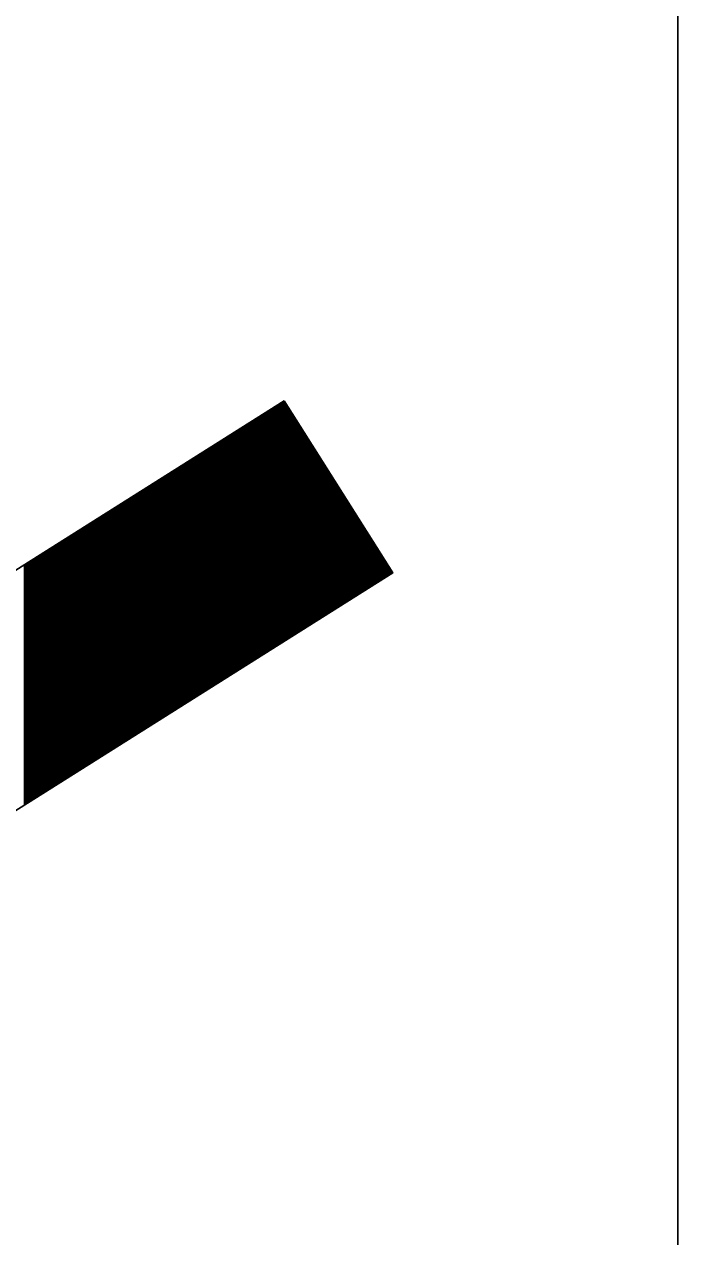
# Model space of a CAD drawing. Extents: x 1398460 to 1408037, y 380768 to 383968.
# Drawn here: x 1401019.05 to 1401027.09, y 380980.18 to 380995.08 of the extents above; entities that cross this region are included whole.
import ezdxf

# ---------------------------------------------------------------- set-up
doc = ezdxf.new("R2010")
doc.units = 0
doc.layers.add('Default', color=7, linetype='Continuous')

msp = doc.modelspace()

# ---------------------------------------------------------------- linework, layer by layer
at = {"layer": 'Default'}
for p, q in [((1401022.248, 380990.451), (1400998.51, 380975.49)), ((1401022.167, 380990.4), (1401022.167, 380987.445)), ((1401022.177, 380990.407), (1401022.177, 380987.452)), ((1401022.187, 380990.413), (1401022.187, 380987.458)), ((1401022.197, 380990.419), (1401022.197, 380987.464)), ((1401022.207, 380990.426), (1401022.207, 380987.47)), ((1401022.217, 380990.432), (1401022.217, 380987.477)), ((1401022.227, 380990.438), (1401022.227, 380987.483)), ((1401022.237, 380990.444), (1401022.237, 380987.489)), ((1401022.247, 380990.451), (1401022.247, 380987.496)), ((1401022.248, 380990.451), (1401023.581, 380988.336)), ((1401022.257, 380990.437), (1401022.257, 380987.502)), ((1401022.267, 380990.422), (1401022.267, 380987.508)), ((1401022.277, 380990.406), (1401022.277, 380987.515)), ((1401021.927, 380990.249), (1401021.927, 380987.294)), ((1401021.937, 380990.255), (1401021.937, 380987.3)), ((1401021.947, 380990.262), (1401021.947, 380987.307)), ((1401021.957, 380990.268), (1401021.957, 380987.313)), ((1401021.967, 380990.274), (1401021.967, 380987.319)), ((1401021.977, 380990.281), (1401021.977, 380987.326)), ((1401021.987, 380990.287), (1401021.987, 380987.332)), ((1401021.997, 380990.293), (1401021.997, 380987.338)), ((1401022.007, 380990.299), (1401022.007, 380987.344)), ((1401022.017, 380990.306), (1401022.017, 380987.351)), ((1401022.027, 380990.312), (1401022.027, 380987.357)), ((1401022.037, 380990.318), (1401022.037, 380987.363)), ((1401022.047, 380990.325), (1401022.047, 380987.37)), ((1401022.057, 380990.331), (1401022.057, 380987.376)), ((1401022.067, 380990.337), (1401022.067, 380987.382)), ((1401022.077, 380990.344), (1401022.077, 380987.389)), ((1401022.087, 380990.35), (1401022.087, 380987.395)), ((1401022.097, 380990.356), (1401022.097, 380987.401)), ((1401022.107, 380990.363), (1401022.107, 380987.407)), ((1401022.117, 380990.369), (1401022.117, 380987.414)), ((1401022.127, 380990.375), (1401022.127, 380987.42)), ((1401022.137, 380990.381), (1401022.137, 380987.426)), ((1401022.147, 380990.388), (1401022.147, 380987.433)), ((1401022.157, 380990.394), (1401022.157, 380987.439)), ((1401022.287, 380990.39), (1401022.287, 380987.521)), ((1401022.297, 380990.374), (1401022.297, 380987.527)), ((1401022.307, 380990.358), (1401022.307, 380987.533)), ((1401022.317, 380990.342), (1401022.317, 380987.54)), ((1401022.327, 380990.326), (1401022.327, 380987.546)), ((1401022.337, 380990.31), (1401022.337, 380987.552)), ((1401022.347, 380990.295), (1401022.347, 380987.559)), ((1401022.357, 380990.279), (1401022.357, 380987.565)), ((1401022.367, 380990.263), (1401022.367, 380987.571)), ((1401022.377, 380990.247), (1401022.377, 380987.578)), ((1401021.687, 380990.098), (1401021.687, 380987.143)), ((1401021.697, 380990.104), (1401021.697, 380987.149)), ((1401021.707, 380990.11), (1401021.707, 380987.155)), ((1401021.717, 380990.117), (1401021.717, 380987.162)), ((1401021.727, 380990.123), (1401021.727, 380987.168)), ((1401021.737, 380990.129), (1401021.737, 380987.174)), ((1401021.747, 380990.136), (1401021.747, 380987.181)), ((1401021.757, 380990.142), (1401021.757, 380987.187)), ((1401021.767, 380990.148), (1401021.767, 380987.193)), ((1401021.777, 380990.155), (1401021.777, 380987.199)), ((1401021.787, 380990.161), (1401021.787, 380987.206)), ((1401021.797, 380990.167), (1401021.797, 380987.212)), ((1401021.807, 380990.173), (1401021.807, 380987.218)), ((1401021.817, 380990.18), (1401021.817, 380987.225)), ((1401021.827, 380990.186), (1401021.827, 380987.231)), ((1401021.837, 380990.192), (1401021.837, 380987.237)), ((1401021.847, 380990.199), (1401021.847, 380987.244)), ((1401021.857, 380990.205), (1401021.857, 380987.25)), ((1401021.867, 380990.211), (1401021.867, 380987.256)), ((1401021.877, 380990.218), (1401021.877, 380987.262)), ((1401021.887, 380990.224), (1401021.887, 380987.269)), ((1401021.897, 380990.23), (1401021.897, 380987.275)), ((1401021.907, 380990.236), (1401021.907, 380987.281)), ((1401021.917, 380990.243), (1401021.917, 380987.288)), ((1401022.387, 380990.231), (1401022.387, 380987.584)), ((1401022.397, 380990.215), (1401022.397, 380987.59)), ((1401022.407, 380990.199), (1401022.407, 380987.597)), ((1401022.417, 380990.184), (1401022.417, 380987.603)), ((1401022.427, 380990.168), (1401022.427, 380987.609)), ((1401022.437, 380990.152), (1401022.437, 380987.615)), ((1401022.447, 380990.136), (1401022.447, 380987.622)), ((1401022.457, 380990.12), (1401022.457, 380987.628)), ((1401022.467, 380990.104), (1401022.467, 380987.634)), ((1401021.457, 380989.953), (1401021.457, 380986.998)), ((1401021.467, 380989.959), (1401021.467, 380987.004)), ((1401021.477, 380989.965), (1401021.477, 380987.01)), ((1401021.487, 380989.972), (1401021.487, 380987.017)), ((1401021.497, 380989.978), (1401021.497, 380987.023)), ((1401021.507, 380989.984), (1401021.507, 380987.029)), ((1401021.517, 380989.991), (1401021.517, 380987.036)), ((1401021.527, 380989.997), (1401021.527, 380987.042)), ((1401021.537, 380990.003), (1401021.537, 380987.048)), ((1401021.547, 380990.01), (1401021.547, 380987.054)), ((1401021.557, 380990.016), (1401021.557, 380987.061)), ((1401021.567, 380990.022), (1401021.567, 380987.067)), ((1401021.577, 380990.028), (1401021.577, 380987.073)), ((1401021.587, 380990.035), (1401021.587, 380987.08)), ((1401021.597, 380990.041), (1401021.597, 380987.086)), ((1401021.607, 380990.047), (1401021.607, 380987.092)), ((1401021.617, 380990.054), (1401021.617, 380987.099)), ((1401021.627, 380990.06), (1401021.627, 380987.105)), ((1401021.637, 380990.066), (1401021.637, 380987.111)), ((1401021.647, 380990.073), (1401021.647, 380987.118)), ((1401021.657, 380990.079), (1401021.657, 380987.124)), ((1401021.667, 380990.085), (1401021.667, 380987.13)), ((1401021.677, 380990.092), (1401021.677, 380987.136)), ((1401022.477, 380990.088), (1401022.477, 380987.641)), ((1401022.487, 380990.072), (1401022.487, 380987.647)), ((1401022.497, 380990.057), (1401022.497, 380987.653)), ((1401022.507, 380990.041), (1401022.507, 380987.66)), ((1401022.517, 380990.025), (1401022.517, 380987.666)), ((1401022.527, 380990.009), (1401022.527, 380987.672)), ((1401022.537, 380989.993), (1401022.537, 380987.678)), ((1401022.547, 380989.977), (1401022.547, 380987.685)), ((1401022.557, 380989.961), (1401022.557, 380987.691)), ((1401021.217, 380989.802), (1401021.217, 380986.847)), ((1401021.227, 380989.808), (1401021.227, 380986.853)), ((1401021.237, 380989.814), (1401021.237, 380986.859)), ((1401021.247, 380989.821), (1401021.247, 380986.865)), ((1401021.257, 380989.827), (1401021.257, 380986.872)), ((1401021.267, 380989.833), (1401021.267, 380986.878)), ((1401021.277, 380989.839), (1401021.277, 380986.884)), ((1401021.287, 380989.846), (1401021.287, 380986.891)), ((1401021.297, 380989.852), (1401021.297, 380986.897)), ((1401021.307, 380989.858), (1401021.307, 380986.903)), ((1401021.317, 380989.865), (1401021.317, 380986.91)), ((1401021.327, 380989.871), (1401021.327, 380986.916)), ((1401021.337, 380989.877), (1401021.337, 380986.922)), ((1401021.347, 380989.884), (1401021.347, 380986.928)), ((1401021.357, 380989.89), (1401021.357, 380986.935)), ((1401021.367, 380989.896), (1401021.367, 380986.941)), ((1401021.377, 380989.902), (1401021.377, 380986.947)), ((1401021.387, 380989.909), (1401021.387, 380986.954)), ((1401021.397, 380989.915), (1401021.397, 380986.96)), ((1401021.407, 380989.921), (1401021.407, 380986.966)), ((1401021.417, 380989.928), (1401021.417, 380986.973)), ((1401021.427, 380989.934), (1401021.427, 380986.979)), ((1401021.437, 380989.94), (1401021.437, 380986.985)), ((1401021.447, 380989.947), (1401021.447, 380986.991)), ((1401022.567, 380989.946), (1401022.567, 380987.697)), ((1401022.577, 380989.93), (1401022.577, 380987.704)), ((1401022.587, 380989.914), (1401022.587, 380987.71)), ((1401022.597, 380989.898), (1401022.597, 380987.716)), ((1401022.607, 380989.882), (1401022.607, 380987.723)), ((1401022.617, 380989.866), (1401022.617, 380987.729)), ((1401022.627, 380989.85), (1401022.627, 380987.735)), ((1401022.637, 380989.834), (1401022.637, 380987.741)), ((1401022.647, 380989.819), (1401022.647, 380987.748)), ((1401022.657, 380989.803), (1401022.657, 380987.754)), ((1401020.977, 380989.65), (1401020.977, 380986.695)), ((1401020.987, 380989.657), (1401020.987, 380986.702)), ((1401020.997, 380989.663), (1401020.997, 380986.708)), ((1401021.007, 380989.669), (1401021.007, 380986.714)), ((1401021.017, 380989.676), (1401021.017, 380986.72)), ((1401021.027, 380989.682), (1401021.027, 380986.727)), ((1401021.037, 380989.688), (1401021.037, 380986.733)), ((1401021.047, 380989.694), (1401021.047, 380986.739)), ((1401021.057, 380989.701), (1401021.057, 380986.746)), ((1401021.067, 380989.707), (1401021.067, 380986.752)), ((1401021.077, 380989.713), (1401021.077, 380986.758)), ((1401021.087, 380989.72), (1401021.087, 380986.765)), ((1401021.097, 380989.726), (1401021.097, 380986.771)), ((1401021.107, 380989.732), (1401021.107, 380986.777)), ((1401021.117, 380989.739), (1401021.117, 380986.783)), ((1401021.127, 380989.745), (1401021.127, 380986.79)), ((1401021.137, 380989.751), (1401021.137, 380986.796)), ((1401021.147, 380989.757), (1401021.147, 380986.802)), ((1401021.157, 380989.764), (1401021.157, 380986.809)), ((1401021.167, 380989.77), (1401021.167, 380986.815)), ((1401021.177, 380989.776), (1401021.177, 380986.821)), ((1401021.187, 380989.783), (1401021.187, 380986.828)), ((1401021.197, 380989.789), (1401021.197, 380986.834)), ((1401021.207, 380989.795), (1401021.207, 380986.84)), ((1401022.667, 380989.787), (1401022.667, 380987.76)), ((1401022.677, 380989.771), (1401022.677, 380987.767)), ((1401022.687, 380989.755), (1401022.687, 380987.773)), ((1401022.697, 380989.739), (1401022.697, 380987.779)), ((1401022.707, 380989.723), (1401022.707, 380987.786)), ((1401022.717, 380989.708), (1401022.717, 380987.792)), ((1401022.727, 380989.692), (1401022.727, 380987.798)), ((1401022.737, 380989.676), (1401022.737, 380987.804)), ((1401022.747, 380989.66), (1401022.747, 380987.811)), ((1401020.747, 380989.505), (1401020.747, 380986.55)), ((1401020.757, 380989.512), (1401020.757, 380986.557)), ((1401020.767, 380989.518), (1401020.767, 380986.563)), ((1401020.777, 380989.524), (1401020.777, 380986.569)), ((1401020.787, 380989.531), (1401020.787, 380986.576)), ((1401020.797, 380989.537), (1401020.797, 380986.582)), ((1401020.807, 380989.543), (1401020.807, 380986.588)), ((1401020.817, 380989.55), (1401020.817, 380986.594)), ((1401020.827, 380989.556), (1401020.827, 380986.601)), ((1401020.837, 380989.562), (1401020.837, 380986.607)), ((1401020.847, 380989.568), (1401020.847, 380986.613)), ((1401020.857, 380989.575), (1401020.857, 380986.62)), ((1401020.867, 380989.581), (1401020.867, 380986.626)), ((1401020.877, 380989.587), (1401020.877, 380986.632)), ((1401020.887, 380989.594), (1401020.887, 380986.639)), ((1401020.897, 380989.6), (1401020.897, 380986.645)), ((1401020.907, 380989.606), (1401020.907, 380986.651)), ((1401020.917, 380989.613), (1401020.917, 380986.657)), ((1401020.927, 380989.619), (1401020.927, 380986.664)), ((1401020.937, 380989.625), (1401020.937, 380986.67)), ((1401020.947, 380989.631), (1401020.947, 380986.676)), ((1401020.957, 380989.638), (1401020.957, 380986.683)), ((1401020.967, 380989.644), (1401020.967, 380986.689)), ((1401022.757, 380989.644), (1401022.757, 380987.817)), ((1401022.767, 380989.628), (1401022.767, 380987.823)), ((1401022.777, 380989.612), (1401022.777, 380987.83)), ((1401022.787, 380989.596), (1401022.787, 380987.836)), ((1401022.797, 380989.581), (1401022.797, 380987.842)), ((1401022.807, 380989.565), (1401022.807, 380987.849)), ((1401022.817, 380989.549), (1401022.817, 380987.855)), ((1401022.827, 380989.533), (1401022.827, 380987.861)), ((1401022.837, 380989.517), (1401022.837, 380987.868)), ((1401022.847, 380989.501), (1401022.847, 380987.874)), ((1401020.507, 380989.354), (1401020.507, 380986.399)), ((1401020.517, 380989.36), (1401020.517, 380986.405)), ((1401020.527, 380989.367), (1401020.527, 380986.412)), ((1401020.537, 380989.373), (1401020.537, 380986.418)), ((1401020.547, 380989.379), (1401020.547, 380986.424)), ((1401020.557, 380989.386), (1401020.557, 380986.431)), ((1401020.567, 380989.392), (1401020.567, 380986.437)), ((1401020.577, 380989.398), (1401020.577, 380986.443)), ((1401020.587, 380989.405), (1401020.587, 380986.449)), ((1401020.597, 380989.411), (1401020.597, 380986.456)), ((1401020.607, 380989.417), (1401020.607, 380986.462)), ((1401020.617, 380989.423), (1401020.617, 380986.468)), ((1401020.627, 380989.43), (1401020.627, 380986.475)), ((1401020.637, 380989.436), (1401020.637, 380986.481)), ((1401020.647, 380989.442), (1401020.647, 380986.487)), ((1401020.657, 380989.449), (1401020.657, 380986.494)), ((1401020.667, 380989.455), (1401020.667, 380986.5)), ((1401020.677, 380989.461), (1401020.677, 380986.506)), ((1401020.687, 380989.468), (1401020.687, 380986.512)), ((1401020.697, 380989.474), (1401020.697, 380986.519)), ((1401020.707, 380989.48), (1401020.707, 380986.525)), ((1401020.717, 380989.486), (1401020.717, 380986.531)), ((1401020.727, 380989.493), (1401020.727, 380986.538)), ((1401020.737, 380989.499), (1401020.737, 380986.544)), ((1401022.857, 380989.485), (1401022.857, 380987.88)), ((1401022.867, 380989.47), (1401022.867, 380987.886)), ((1401022.877, 380989.454), (1401022.877, 380987.893)), ((1401022.887, 380989.438), (1401022.887, 380987.899)), ((1401022.897, 380989.422), (1401022.897, 380987.905)), ((1401022.907, 380989.406), (1401022.907, 380987.912)), ((1401022.917, 380989.39), (1401022.917, 380987.918)), ((1401022.927, 380989.374), (1401022.927, 380987.924)), ((1401022.937, 380989.358), (1401022.937, 380987.931)), ((1401020.267, 380989.203), (1401020.267, 380986.248)), ((1401020.277, 380989.209), (1401020.277, 380986.254)), ((1401020.287, 380989.215), (1401020.287, 380986.26)), ((1401020.297, 380989.222), (1401020.297, 380986.267)), ((1401020.307, 380989.228), (1401020.307, 380986.273)), ((1401020.317, 380989.234), (1401020.317, 380986.279)), ((1401020.327, 380989.241), (1401020.327, 380986.286)), ((1401020.337, 380989.247), (1401020.337, 380986.292)), ((1401020.347, 380989.253), (1401020.347, 380986.298)), ((1401020.357, 380989.26), (1401020.357, 380986.305)), ((1401020.367, 380989.266), (1401020.367, 380986.311)), ((1401020.377, 380989.272), (1401020.377, 380986.317)), ((1401020.387, 380989.279), (1401020.387, 380986.323)), ((1401020.397, 380989.285), (1401020.397, 380986.33)), ((1401020.407, 380989.291), (1401020.407, 380986.336)), ((1401020.417, 380989.297), (1401020.417, 380986.342)), ((1401020.427, 380989.304), (1401020.427, 380986.349)), ((1401020.437, 380989.31), (1401020.437, 380986.355)), ((1401020.447, 380989.316), (1401020.447, 380986.361)), ((1401020.457, 380989.323), (1401020.457, 380986.368)), ((1401020.467, 380989.329), (1401020.467, 380986.374)), ((1401020.477, 380989.335), (1401020.477, 380986.38)), ((1401020.487, 380989.342), (1401020.487, 380986.386)), ((1401020.497, 380989.348), (1401020.497, 380986.393)), ((1401022.947, 380989.343), (1401022.947, 380987.937)), ((1401022.957, 380989.327), (1401022.957, 380987.943)), ((1401022.967, 380989.311), (1401022.967, 380987.949)), ((1401022.977, 380989.295), (1401022.977, 380987.956)), ((1401022.987, 380989.279), (1401022.987, 380987.962)), ((1401022.997, 380989.263), (1401022.997, 380987.968)), ((1401023.007, 380989.247), (1401023.007, 380987.975)), ((1401023.017, 380989.232), (1401023.017, 380987.981)), ((1401023.027, 380989.216), (1401023.027, 380987.987)), ((1401020.037, 380989.058), (1401020.037, 380986.103)), ((1401020.047, 380989.064), (1401020.047, 380986.109)), ((1401020.057, 380989.071), (1401020.057, 380986.115)), ((1401020.067, 380989.077), (1401020.067, 380986.122)), ((1401020.077, 380989.083), (1401020.077, 380986.128)), ((1401020.087, 380989.089), (1401020.087, 380986.134)), ((1401020.097, 380989.096), (1401020.097, 380986.141)), ((1401020.107, 380989.102), (1401020.107, 380986.147)), ((1401020.117, 380989.108), (1401020.117, 380986.153)), ((1401020.127, 380989.115), (1401020.127, 380986.16)), ((1401020.137, 380989.121), (1401020.137, 380986.166)), ((1401020.147, 380989.127), (1401020.147, 380986.172)), ((1401020.157, 380989.134), (1401020.157, 380986.178)), ((1401020.167, 380989.14), (1401020.167, 380986.185)), ((1401020.177, 380989.146), (1401020.177, 380986.191)), ((1401020.187, 380989.152), (1401020.187, 380986.197)), ((1401020.197, 380989.159), (1401020.197, 380986.204)), ((1401020.207, 380989.165), (1401020.207, 380986.21)), ((1401020.217, 380989.171), (1401020.217, 380986.216)), ((1401020.227, 380989.178), (1401020.227, 380986.223)), ((1401020.237, 380989.184), (1401020.237, 380986.229)), ((1401020.247, 380989.19), (1401020.247, 380986.235)), ((1401020.257, 380989.197), (1401020.257, 380986.241)), ((1401023.037, 380989.2), (1401023.037, 380987.994)), ((1401023.047, 380989.184), (1401023.047, 380988)), ((1401023.057, 380989.168), (1401023.057, 380988.006)), ((1401023.067, 380989.152), (1401023.067, 380988.012)), ((1401023.077, 380989.136), (1401023.077, 380988.019)), ((1401023.087, 380989.12), (1401023.087, 380988.025)), ((1401023.097, 380989.105), (1401023.097, 380988.031)), ((1401023.107, 380989.089), (1401023.107, 380988.038)), ((1401023.117, 380989.073), (1401023.117, 380988.044)), ((1401023.127, 380989.057), (1401023.127, 380988.05)), ((1401019.797, 380988.907), (1401019.797, 380985.952)), ((1401019.807, 380988.913), (1401019.807, 380985.958)), ((1401019.817, 380988.919), (1401019.817, 380985.964)), ((1401019.827, 380988.926), (1401019.827, 380985.97)), ((1401019.837, 380988.932), (1401019.837, 380985.977)), ((1401019.847, 380988.938), (1401019.847, 380985.983)), ((1401019.857, 380988.944), (1401019.857, 380985.989)), ((1401019.867, 380988.951), (1401019.867, 380985.996)), ((1401019.877, 380988.957), (1401019.877, 380986.002)), ((1401019.887, 380988.963), (1401019.887, 380986.008)), ((1401019.897, 380988.97), (1401019.897, 380986.015)), ((1401019.907, 380988.976), (1401019.907, 380986.021)), ((1401019.917, 380988.982), (1401019.917, 380986.027)), ((1401019.927, 380988.989), (1401019.927, 380986.034)), ((1401019.937, 380988.995), (1401019.937, 380986.04)), ((1401019.947, 380989.001), (1401019.947, 380986.046)), ((1401019.957, 380989.008), (1401019.957, 380986.052)), ((1401019.967, 380989.014), (1401019.967, 380986.059)), ((1401019.977, 380989.02), (1401019.977, 380986.065)), ((1401019.987, 380989.026), (1401019.987, 380986.071)), ((1401019.997, 380989.033), (1401019.997, 380986.078)), ((1401020.007, 380989.039), (1401020.007, 380986.084)), ((1401020.017, 380989.045), (1401020.017, 380986.09)), ((1401020.027, 380989.052), (1401020.027, 380986.097)), ((1401023.137, 380989.041), (1401023.137, 380988.057)), ((1401023.147, 380989.025), (1401023.147, 380988.063)), ((1401023.157, 380989.009), (1401023.157, 380988.069)), ((1401023.167, 380988.994), (1401023.167, 380988.075)), ((1401023.177, 380988.978), (1401023.177, 380988.082)), ((1401023.187, 380988.962), (1401023.187, 380988.088)), ((1401023.197, 380988.946), (1401023.197, 380988.094)), ((1401023.207, 380988.93), (1401023.207, 380988.101)), ((1401023.217, 380988.914), (1401023.217, 380988.107)), ((1401019.567, 380988.762), (1401019.567, 380985.807)), ((1401019.577, 380988.768), (1401019.577, 380985.813)), ((1401019.587, 380988.774), (1401019.587, 380985.819)), ((1401019.597, 380988.781), (1401019.597, 380985.826)), ((1401019.607, 380988.787), (1401019.607, 380985.832)), ((1401019.617, 380988.793), (1401019.617, 380985.838)), ((1401019.627, 380988.8), (1401019.627, 380985.844)), ((1401019.637, 380988.806), (1401019.637, 380985.851)), ((1401019.647, 380988.812), (1401019.647, 380985.857)), ((1401019.657, 380988.818), (1401019.657, 380985.863)), ((1401019.667, 380988.825), (1401019.667, 380985.87)), ((1401019.677, 380988.831), (1401019.677, 380985.876)), ((1401019.687, 380988.837), (1401019.687, 380985.882)), ((1401019.697, 380988.844), (1401019.697, 380985.889)), ((1401019.707, 380988.85), (1401019.707, 380985.895)), ((1401019.717, 380988.856), (1401019.717, 380985.901)), ((1401019.727, 380988.863), (1401019.727, 380985.907)), ((1401019.737, 380988.869), (1401019.737, 380985.914)), ((1401019.747, 380988.875), (1401019.747, 380985.92)), ((1401019.757, 380988.881), (1401019.757, 380985.926)), ((1401019.767, 380988.888), (1401019.767, 380985.933)), ((1401019.777, 380988.894), (1401019.777, 380985.939)), ((1401019.787, 380988.9), (1401019.787, 380985.945)), ((1401023.227, 380988.898), (1401023.227, 380988.113)), ((1401023.237, 380988.882), (1401023.237, 380988.12)), ((1401023.247, 380988.867), (1401023.247, 380988.126)), ((1401023.257, 380988.851), (1401023.257, 380988.132)), ((1401023.267, 380988.835), (1401023.267, 380988.139)), ((1401023.277, 380988.819), (1401023.277, 380988.145)), ((1401023.287, 380988.803), (1401023.287, 380988.151)), ((1401023.297, 380988.787), (1401023.297, 380988.157)), ((1401023.307, 380988.771), (1401023.307, 380988.164)), ((1401019.327, 380988.61), (1401019.327, 380985.655)), ((1401019.337, 380988.617), (1401019.337, 380985.662)), ((1401019.347, 380988.623), (1401019.347, 380985.668)), ((1401019.357, 380988.629), (1401019.357, 380985.674)), ((1401019.367, 380988.636), (1401019.367, 380985.681)), ((1401019.377, 380988.642), (1401019.377, 380985.687)), ((1401019.387, 380988.648), (1401019.387, 380985.693)), ((1401019.397, 380988.655), (1401019.397, 380985.699)), ((1401019.407, 380988.661), (1401019.407, 380985.706)), ((1401019.417, 380988.667), (1401019.417, 380985.712)), ((1401019.427, 380988.673), (1401019.427, 380985.718)), ((1401019.437, 380988.68), (1401019.437, 380985.725)), ((1401019.447, 380988.686), (1401019.447, 380985.731)), ((1401019.457, 380988.692), (1401019.457, 380985.737)), ((1401019.467, 380988.699), (1401019.467, 380985.744)), ((1401019.477, 380988.705), (1401019.477, 380985.75)), ((1401019.487, 380988.711), (1401019.487, 380985.756)), ((1401019.497, 380988.718), (1401019.497, 380985.763)), ((1401019.507, 380988.724), (1401019.507, 380985.769)), ((1401019.517, 380988.73), (1401019.517, 380985.775)), ((1401019.527, 380988.736), (1401019.527, 380985.781)), ((1401019.537, 380988.743), (1401019.537, 380985.788)), ((1401019.547, 380988.749), (1401019.547, 380985.794)), ((1401019.557, 380988.755), (1401019.557, 380985.8)), ((1401023.317, 380988.756), (1401023.317, 380988.17)), ((1401023.327, 380988.74), (1401023.327, 380988.176)), ((1401023.337, 380988.724), (1401023.337, 380988.183)), ((1401023.347, 380988.708), (1401023.347, 380988.189)), ((1401023.357, 380988.692), (1401023.357, 380988.195)), ((1401023.367, 380988.676), (1401023.367, 380988.202)), ((1401023.377, 380988.66), (1401023.377, 380988.208)), ((1401023.387, 380988.644), (1401023.387, 380988.214)), ((1401023.397, 380988.629), (1401023.397, 380988.22)), ((1401023.407, 380988.613), (1401023.407, 380988.227)), ((1401019.087, 380988.459), (1401019.087, 380985.504)), ((1401019.097, 380988.465), (1401019.097, 380985.51)), ((1401019.107, 380988.472), (1401019.107, 380985.517)), ((1401019.117, 380988.478), (1401019.117, 380985.523)), ((1401019.127, 380988.484), (1401019.127, 380985.529)), ((1401019.137, 380988.491), (1401019.137, 380985.536)), ((1401019.147, 380988.497), (1401019.147, 380985.542)), ((1401019.157, 380988.503), (1401019.157, 380985.548)), ((1401019.167, 380988.51), (1401019.167, 380985.555)), ((1401019.177, 380988.516), (1401019.177, 380985.561)), ((1401019.187, 380988.522), (1401019.187, 380985.567)), ((1401019.197, 380988.529), (1401019.197, 380985.573)), ((1401019.207, 380988.535), (1401019.207, 380985.58)), ((1401019.217, 380988.541), (1401019.217, 380985.586)), ((1401019.227, 380988.547), (1401019.227, 380985.592)), ((1401019.237, 380988.554), (1401019.237, 380985.599)), ((1401019.247, 380988.56), (1401019.247, 380985.605)), ((1401019.257, 380988.566), (1401019.257, 380985.611)), ((1401019.267, 380988.573), (1401019.267, 380985.618)), ((1401019.277, 380988.579), (1401019.277, 380985.624)), ((1401019.287, 380988.585), (1401019.287, 380985.63)), ((1401019.297, 380988.592), (1401019.297, 380985.636)), ((1401019.307, 380988.598), (1401019.307, 380985.643)), ((1401019.317, 380988.604), (1401019.317, 380985.649)), ((1401023.417, 380988.597), (1401023.417, 380988.233)), ((1401023.427, 380988.581), (1401023.427, 380988.239)), ((1401023.437, 380988.565), (1401023.437, 380988.246)), ((1401023.447, 380988.549), (1401023.447, 380988.252)), ((1401023.457, 380988.533), (1401023.457, 380988.258)), ((1401023.467, 380988.518), (1401023.467, 380988.265)), ((1401023.477, 380988.502), (1401023.477, 380988.271)), ((1401023.487, 380988.486), (1401023.487, 380988.277)), ((1401023.497, 380988.47), (1401023.497, 380988.283)), ((1401023.581, 380988.336), (1400999.843, 380973.375)), ((1401019.057, 380988.44), (1401019.057, 380985.485)), ((1401019.067, 380988.447), (1401019.067, 380985.492)), ((1401019.077, 380988.453), (1401019.077, 380985.498)), ((1401023.507, 380988.454), (1401023.507, 380988.29)), ((1401023.517, 380988.438), (1401023.517, 380988.296)), ((1401023.527, 380988.422), (1401023.527, 380988.302)), ((1401023.537, 380988.406), (1401023.537, 380988.309)), ((1401023.547, 380988.391), (1401023.547, 380988.315)), ((1401023.557, 380988.375), (1401023.557, 380988.321)), ((1401023.567, 380988.359), (1401023.567, 380988.328)), ((1401023.577, 380988.343), (1401023.577, 380988.334))]:
    msp.add_line(p, q, dxfattribs=at)
msp.add_lwpolyline([(1400980.378, 381019.864), (1400980.378, 380960.994), (1401027.085, 380960.994), (1401027.085, 381019.864)], close=True, dxfattribs=at)

doc.saveas('drawing.dxf')
